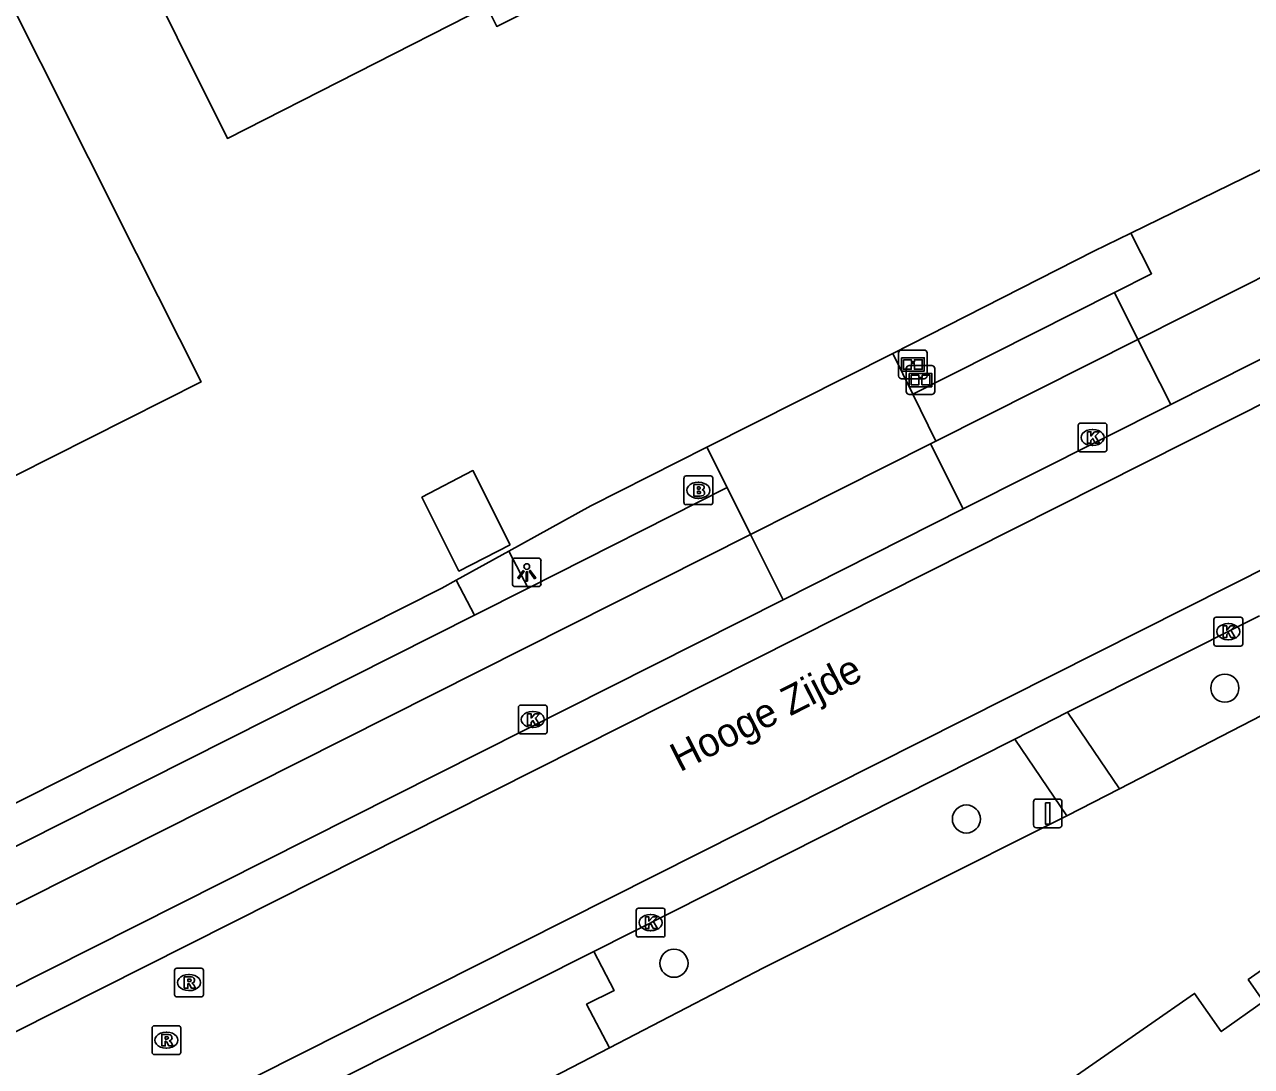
# Model space of a CAD drawing. Extents: x 156651 to 158072, y 387631 to 388990.
# Drawn here: x 157218.71 to 157261.43, y 388342.68 to 388378.95 of the extents above; entities that cross this region are included whole.
import ezdxf

# ---------------------------------------------------------------- set-up
doc = ezdxf.new("R2010")
doc.units = 0
for name, color, linetype in [('IMGEO_Berm_groen', 7, 'Continuous'), ('IMGEO_Boom', 7, 'Continuous'), ('IMGEO_Brandkraan', 7, 'Continuous'), ('IMGEO_Groenvoorziening', 7, 'Continuous'), ('IMGEO_Hek', 7, 'Continuous'), ('IMGEO_Informatiebord', 7, 'Continuous'), ('IMGEO_Kolk', 7, 'Continuous'), ('IMGEO_Lage_trafo', 7, 'Continuous'), ('IMGEO_Lichtpunt', 7, 'Continuous'), ('IMGEO_Openbare_ruimte_label', 7, 'Continuous'), ('IMGEO_Pand', 7, 'Continuous'), ('IMGEO_Parkeervlak_gesloten', 7, 'Continuous'), ('IMGEO_Rijbaan_lokaal_gesloten', 7, 'Continuous'), ('IMGEO_Rijbaan_lokaal_open', 7, 'Continuous'), ('IMGEO_Rioolput', 7, 'Continuous'), ('IMGEO_Verkeersbordpaal', 7, 'Continuous'), ('IMGEO_Voetpad_open', 7, 'Continuous')]:
    doc.layers.add(name, color=color, linetype=linetype)

msp = doc.modelspace()

# ---------------------------------------------------------------- linework, layer by layer
at = {"layer": 'IMGEO_Berm_groen'}
for points in [[(157256.833, 388352.351), (157264.626, 388356.371)], [(157239.077, 388343.333), (157244.44, 388346.111), (157254.995, 388351.412)]]:
    msp.add_lwpolyline(points, dxfattribs=at)
at = {"layer": 'IMGEO_Boom'}
for centre in [(157260.5, 388355.853), (157251.501, 388351.297), (157241.319, 388346.276)]:
    msp.add_circle(centre, 0.489, dxfattribs=at)
at = {"layer": 'IMGEO_Brandkraan'}
for p, q in [((157241.668, 388362.313), (157241.668, 388363.165)), ((157241.743, 388363.239), (157242.595, 388363.239)), ((157242.156, 388363.019), (157242.181, 388363.019)), ((157242.669, 388363.165), (157242.669, 388362.313)), ((157242.595, 388362.239), (157241.743, 388362.239)), ((157242.179, 388362.459), (157242.154, 388362.459))]:
    msp.add_line(p, q, dxfattribs=at)
for points in [[(157241.668, 388362.313), (157241.668, 388363.165)], [(157241.743, 388363.239), (157242.595, 388363.239)], [(157242.669, 388363.165), (157242.669, 388362.313)], [(157242.016, 388362.939), (157242.016, 388362.539), (157242.229, 388362.539)], [(157242.247, 388362.939), (157242.016, 388362.939)], [(157242.195, 388362.858), (157242.141, 388362.858), (157242.141, 388362.782)], [(157242.141, 388362.782), (157242.194, 388362.782)], [(157242.203, 388362.706), (157242.141, 388362.706), (157242.141, 388362.625)], [(157242.141, 388362.625), (157242.203, 388362.625)], [(157242.595, 388362.239), (157241.743, 388362.239)]]:
    msp.add_lwpolyline(points, dxfattribs=at)
for centre, radius, start, end in [((157241.745, 388363.163), 0.0765, 91.552, 178.448), ((157241.745, 388363.163), 0.0765, 91.552, 178.448), ((157242.593, 388363.163), 0.0765, 1.552, 88.448), ((157242.593, 388363.163), 0.0765, 1.552, 88.448), ((157242.196, 388362.82), 0.0379, 267.8285, 90.9355), ((157242.204, 388362.665), 0.0404, 269.8759, 90.5077), ((157242.235, 388362.79), 0.251, 268.6676, 293.5347), ((157242.251, 388362.794), 0.145, 59.4692, 91.5367), ((157242.276, 388362.841), 0.0922, 285.5137, 58.1501), ((157242.281, 388362.649), 0.105, 301.3115, 78.989), ((157241.745, 388362.315), 0.0765, 181.552, 268.448), ((157241.745, 388362.315), 0.0765, 181.552, 268.448), ((157242.593, 388362.315), 0.0765, 271.552, 358.448), ((157242.593, 388362.315), 0.0765, 271.552, 358.448)]:
    msp.add_arc(centre, radius, start, end, dxfattribs=at)
for centre, major_axis, ratio, start_param, end_param in [((157242.155, 388362.739), (-0.387, 0.002), 0.722429, 4.712389, 7.853982), ((157242.18, 388362.739), (-0.39, 0.002), 0.717154, 1.570796, 4.712389)]:
    msp.add_ellipse(centre, major_axis=major_axis, ratio=ratio, start_param=start_param, end_param=end_param, dxfattribs=at)
at = {"layer": 'IMGEO_Groenvoorziening'}
for points in [[(157248.934, 388367.5), (157255.933, 388371.059), (157257.229, 388371.691)], [(157242.461, 388364.236), (157238.427, 388362.194), (157235.57, 388360.621)], [(157233.737, 388359.612), (157233.238, 388359.337), (157208.141, 388346.681)]]:
    msp.add_lwpolyline(points, dxfattribs=at)
at = {"layer": 'IMGEO_Hek'}
msp.add_lwpolyline([(157239.077, 388343.333), (157244.44, 388346.111)], dxfattribs=at)
at = {"layer": 'IMGEO_Informatiebord'}
for p, q in [((157249.142, 388366.719), (157249.142, 388367.519)), ((157249.142, 388367.519), (157249.142, 388366.719)), ((157249.242, 388367.619), (157250.032, 388367.619)), ((157250.032, 388367.619), (157249.242, 388367.619)), ((157250.132, 388367.519), (157250.132, 388366.719)), ((157250.132, 388366.719), (157250.132, 388367.519)), ((157249.408, 388366.178), (157249.408, 388366.978)), ((157249.408, 388366.978), (157249.408, 388366.178)), ((157249.508, 388367.078), (157250.298, 388367.078)), ((157250.298, 388367.078), (157249.508, 388367.078)), ((157250.398, 388366.978), (157250.398, 388366.178)), ((157250.398, 388366.178), (157250.398, 388366.978)), ((157250.032, 388366.619), (157249.242, 388366.619)), ((157249.242, 388366.619), (157250.032, 388366.619)), ((157250.298, 388366.078), (157249.508, 388366.078)), ((157249.508, 388366.078), (157250.298, 388366.078))]:
    msp.add_line(p, q, dxfattribs=at)
for points in [[(157249.243, 388367.351), (157250.031, 388367.351), (157250.031, 388366.887), (157249.243, 388366.887), (157249.243, 388367.351)], [(157249.308, 388367.286), (157249.308, 388366.952), (157249.583, 388366.952), (157249.584, 388367.165), (157249.688, 388367.166), (157249.689, 388366.952), (157249.966, 388366.952), (157249.966, 388367.286), (157249.69, 388367.286), (157249.69, 388367.206), (157249.584, 388367.206), (157249.584, 388367.286), (157249.308, 388367.286)], [(157249.509, 388366.81), (157250.297, 388366.81), (157250.297, 388366.346), (157249.509, 388366.346), (157249.509, 388366.81)], [(157249.574, 388366.745), (157249.574, 388366.411), (157249.849, 388366.411), (157249.85, 388366.624), (157249.954, 388366.625), (157249.955, 388366.411), (157250.232, 388366.411), (157250.232, 388366.745), (157249.956, 388366.745), (157249.956, 388366.665), (157249.85, 388366.665), (157249.85, 388366.745), (157249.574, 388366.745)]]:
    msp.add_lwpolyline(points, dxfattribs=at)
for centre, start, end in [((157249.242, 388367.519), 90, 180), ((157249.242, 388367.519), 90, 180), ((157250.032, 388367.519), 0, 90), ((157250.032, 388367.519), 360, 90), ((157249.508, 388366.978), 90, 180), ((157249.508, 388366.978), 90, 180), ((157250.298, 388366.978), 0, 90), ((157250.298, 388366.978), 360, 90), ((157249.242, 388366.719), 180, 270), ((157249.242, 388366.719), 180, 270), ((157250.032, 388366.719), 270, 0), ((157250.032, 388366.719), 270, 0), ((157249.508, 388366.178), 180, 270), ((157249.508, 388366.178), 180, 270), ((157250.298, 388366.178), 270, 0), ((157250.298, 388366.178), 270, 0)]:
    msp.add_arc(centre, 0.1, start, end, dxfattribs=at)
at = {"layer": 'IMGEO_Kolk'}
for p, q in [((157255.393, 388364.152), (157255.393, 388365.004)), ((157255.468, 388365.078), (157256.32, 388365.078)), ((157255.881, 388364.858), (157255.906, 388364.858)), ((157256.394, 388365.004), (157256.394, 388364.152)), ((157255.904, 388364.298), (157255.879, 388364.298)), ((157256.32, 388364.078), (157255.468, 388364.078)), ((157260.195, 388358.318), (157261.047, 388358.318)), ((157260.12, 388357.392), (157260.12, 388358.244)), ((157260.608, 388358.098), (157260.633, 388358.098)), ((157261.121, 388358.244), (157261.121, 388357.392)), ((157260.631, 388357.538), (157260.606, 388357.538)), ((157261.047, 388357.318), (157260.195, 388357.318)), ((157235.901, 388354.334), (157235.901, 388355.186)), ((157235.976, 388355.26), (157236.828, 388355.26)), ((157236.389, 388355.04), (157236.414, 388355.04)), ((157236.902, 388355.186), (157236.902, 388354.334)), ((157236.412, 388354.48), (157236.387, 388354.48)), ((157236.828, 388354.26), (157235.976, 388354.26)), ((157240.005, 388347.264), (157240.005, 388348.116)), ((157240.08, 388348.19), (157240.932, 388348.19)), ((157241.006, 388348.116), (157241.006, 388347.264)), ((157240.493, 388347.97), (157240.518, 388347.97)), ((157240.932, 388347.19), (157240.08, 388347.19)), ((157240.516, 388347.41), (157240.491, 388347.41))]:
    msp.add_line(p, q, dxfattribs=at)
for points in [[(157255.393, 388364.152), (157255.393, 388365.004)], [(157255.468, 388365.078), (157256.32, 388365.078)], [(157255.714, 388364.778), (157255.837, 388364.778), (157255.837, 388364.627), (157255.967, 388364.778), (157256.131, 388364.778), (157255.985, 388364.627), (157256.138, 388364.378), (157255.986, 388364.378), (157255.901, 388364.542), (157255.837, 388364.475), (157255.837, 388364.378), (157255.714, 388364.378), (157255.714, 388364.778)], [(157256.394, 388365.004), (157256.394, 388364.152)], [(157256.32, 388364.078), (157255.468, 388364.078)], [(157260.195, 388358.318), (157261.047, 388358.318)], [(157260.12, 388357.392), (157260.12, 388358.244)], [(157260.441, 388358.018), (157260.564, 388358.018), (157260.564, 388357.867), (157260.694, 388358.018), (157260.858, 388358.018), (157260.712, 388357.867), (157260.865, 388357.618), (157260.713, 388357.618), (157260.628, 388357.782), (157260.564, 388357.715), (157260.564, 388357.618), (157260.441, 388357.618), (157260.441, 388358.018)], [(157261.121, 388358.244), (157261.121, 388357.392)], [(157261.047, 388357.318), (157260.195, 388357.318)], [(157235.901, 388354.334), (157235.901, 388355.186)], [(157235.976, 388355.26), (157236.828, 388355.26)], [(157236.222, 388354.96), (157236.345, 388354.96), (157236.345, 388354.809), (157236.475, 388354.96), (157236.639, 388354.96), (157236.493, 388354.809), (157236.646, 388354.56), (157236.494, 388354.56), (157236.409, 388354.724), (157236.345, 388354.657), (157236.345, 388354.56), (157236.222, 388354.56), (157236.222, 388354.96)], [(157236.902, 388355.186), (157236.902, 388354.334)], [(157236.828, 388354.26), (157235.976, 388354.26)], [(157240.005, 388347.264), (157240.005, 388348.116)], [(157240.08, 388348.19), (157240.932, 388348.19)], [(157241.006, 388348.116), (157241.006, 388347.264)], [(157240.326, 388347.89), (157240.449, 388347.89), (157240.449, 388347.739), (157240.579, 388347.89), (157240.743, 388347.89), (157240.597, 388347.739), (157240.75, 388347.49), (157240.598, 388347.49), (157240.513, 388347.654), (157240.449, 388347.587), (157240.449, 388347.49), (157240.326, 388347.49), (157240.326, 388347.89)], [(157240.932, 388347.19), (157240.08, 388347.19)]]:
    msp.add_lwpolyline(points, dxfattribs=at)
for centre, start, end in [((157255.47, 388365.002), 91.552, 178.448), ((157255.47, 388365.002), 91.552, 178.448), ((157256.318, 388365.002), 1.552, 88.448), ((157256.318, 388365.002), 1.552, 88.448), ((157255.47, 388364.154), 181.552, 268.448), ((157255.47, 388364.154), 181.552, 268.448), ((157256.318, 388364.154), 271.552, 358.448), ((157256.318, 388364.154), 271.552, 358.448), ((157260.197, 388358.242), 91.552, 178.448), ((157260.197, 388358.242), 91.552, 178.448), ((157261.045, 388358.242), 1.552, 88.448), ((157261.045, 388358.242), 1.552, 88.448), ((157260.197, 388357.394), 181.552, 268.448), ((157260.197, 388357.394), 181.552, 268.448), ((157261.045, 388357.394), 271.552, 358.448), ((157261.045, 388357.394), 271.552, 358.448), ((157235.978, 388355.184), 91.552, 178.448), ((157235.978, 388355.184), 91.552, 178.448), ((157236.826, 388355.184), 1.552, 88.448), ((157236.826, 388355.184), 1.552, 88.448), ((157235.978, 388354.336), 181.552, 268.448), ((157235.978, 388354.336), 181.552, 268.448), ((157236.826, 388354.336), 271.552, 358.448), ((157236.826, 388354.336), 271.552, 358.448), ((157240.082, 388348.114), 91.552, 178.448), ((157240.082, 388348.114), 91.552, 178.448), ((157240.93, 388348.114), 1.552, 88.448), ((157240.93, 388348.114), 1.552, 88.448), ((157240.082, 388347.266), 181.552, 268.448), ((157240.082, 388347.266), 181.552, 268.448), ((157240.93, 388347.266), 271.552, 358.448), ((157240.93, 388347.266), 271.552, 358.448)]:
    msp.add_arc(centre, 0.0765, start, end, dxfattribs=at)
for centre, major_axis, ratio, start_param, end_param in [((157255.88, 388364.578), (-0.387, 0.002), 0.722429, 4.712389, 7.853982), ((157255.905, 388364.578), (-0.39, 0.002), 0.717154, 1.570796, 4.712389), ((157260.607, 388357.818), (-0.387, 0.002), 0.722429, 4.712389, 7.853982), ((157260.632, 388357.818), (-0.39, 0.002), 0.717154, 1.570796, 4.712389), ((157236.388, 388354.76), (-0.387, 0.002), 0.722429, 4.712389, 7.853982), ((157236.413, 388354.76), (-0.39, 0.002), 0.717154, 1.570796, 4.712389), ((157240.492, 388347.69), (-0.387, 0.002), 0.722429, 4.712389, 7.853982), ((157240.517, 388347.69), (-0.39, 0.002), 0.717154, 1.570796, 4.712389)]:
    msp.add_ellipse(centre, major_axis=major_axis, ratio=ratio, start_param=start_param, end_param=end_param, dxfattribs=at)
at = {"layer": 'IMGEO_Lage_trafo'}
msp.add_lwpolyline([(157235.618, 388360.836), (157234.321, 388363.426), (157232.544, 388362.499), (157233.83, 388359.928), (157235.618, 388360.836)], dxfattribs=at)
at = {"layer": 'IMGEO_Lichtpunt'}
for p, q in [((157235.693, 388360.287), (157235.693, 388359.48)), ((157235.693, 388360.287), (157235.693, 388359.48)), ((157236.595, 388360.382), (157235.787, 388360.382)), ((157236.595, 388360.382), (157235.787, 388360.382)), ((157236.689, 388359.48), (157236.689, 388360.287)), ((157236.689, 388359.48), (157236.689, 388360.287)), ((157235.787, 388359.386), (157236.595, 388359.386)), ((157235.787, 388359.386), (157236.595, 388359.386))]:
    msp.add_line(p, q, dxfattribs=at)
for points in [[(157236.067, 388359.951), (157236.106, 388359.923), (157235.918, 388359.661), (157235.88, 388359.688), (157236.067, 388359.951)], [(157236.169, 388359.903), (157236.216, 388359.903), (157236.216, 388359.581), (157236.169, 388359.581), (157236.169, 388359.903)], [(157236.279, 388359.923), (157236.317, 388359.95), (157236.504, 388359.688), (157236.465, 388359.66), (157236.279, 388359.923)]]:
    msp.add_lwpolyline(points, dxfattribs=at)
msp.add_circle((157236.192, 388360.085), 0.0994, dxfattribs=at)
for centre, start, end in [((157235.787, 388360.287), 90, 180), ((157235.787, 388360.287), 90, 180), ((157236.595, 388360.287), 0, 90), ((157236.595, 388360.287), 0, 90), ((157235.787, 388359.48), 180, 270), ((157235.787, 388359.48), 180, 270), ((157236.595, 388359.48), 270, 0), ((157236.595, 388359.48), 270, 360)]:
    msp.add_arc(centre, 0.0946, start, end, dxfattribs=at)
at = {"layer": 'IMGEO_Pand'}
for points in [[(157218.752, 388389.088), (157212.7, 388386.046), (157214.057, 388383.347), (157215.924, 388384.285), (157222.61, 388370.982), (157224.855, 388366.514), (157217.116, 388362.619), (157216.491, 388363.869), (157214.217, 388362.729), (157214.853, 388361.46), (157207.091, 388357.566), (157204.845, 388362.033), (157199.878, 388371.91), (157197.172, 388370.541), (157192.048, 388380.668), (157197.991, 388383.675), (157195.735, 388388.133), (157214.499, 388397.548)], [(157218.752, 388389.088), (157225.773, 388374.988), (157234.804, 388379.575), (157235.151, 388378.887), (157248.921, 388385.827), (157248.62, 388386.421)], [(157272.979, 388293.284), (157246.983, 388330.471), (157244.119, 388334.568), (157249.628, 388338.397), (157259.448, 388345.224), (157260.377, 388343.895), (157261.844, 388344.947), (157261.316, 388345.705), (157269.124, 388351.173), (157271.995, 388347.08), (157297.64, 388310.51), (157272.979, 388293.284)]]:
    msp.add_lwpolyline(points, dxfattribs=at)
at = {"layer": 'IMGEO_Parkeervlak_gesloten'}
for points in [[(157261.706, 388358.373), (157255.025, 388355.011)], [(157253.187, 388354.078), (157238.524, 388346.687)]]:
    msp.add_lwpolyline(points, dxfattribs=at)
at = {"layer": 'IMGEO_Rijbaan_lokaal_gesloten'}
for points in [[(157427.649, 388413.564), (157313.182, 388386.746), (157307.564, 388385.322), (157304.11, 388384.347), (157298.594, 388382.628), (157295.094, 388381.431), (157289.829, 388379.374), (157285.802, 388377.632), (157280.387, 388375.114), (157169.957, 388319.498), (157169.378, 388320.773)], [(157171.244, 388314.319), (157180.605, 388319.095), (157279.127, 388368.703), (157285.498, 388371.81), (157294.645, 388375.709), (157303.766, 388378.867), (157314.242, 388381.65), (157428.83, 388408.527)], [(157258.616, 388365.727), (157270.223, 388371.575)], [(157251.392, 388362.088), (157258.616, 388365.727)], [(157251.392, 388362.088), (157245.122, 388358.93)], [(157245.122, 388358.93), (157212.051, 388342.27)]]:
    msp.add_lwpolyline(points, dxfattribs=at)
at = {"layer": 'IMGEO_Rijbaan_lokaal_open'}
for points in [[(157218.736, 388336.736), (157238.524, 388346.687)], [(157238.524, 388346.687), (157239.239, 388345.329), (157238.274, 388344.846), (157239.077, 388343.333)], [(157239.077, 388343.333), (157227.498, 388337.345), (157222.36, 388334.779)]]:
    msp.add_lwpolyline(points, dxfattribs=at)
at = {"layer": 'IMGEO_Rioolput'}
for p, q in [((157223.933, 388345.177), (157223.933, 388346.029)), ((157224.008, 388346.103), (157224.86, 388346.103)), ((157224.421, 388345.883), (157224.446, 388345.883)), ((157224.934, 388346.029), (157224.934, 388345.177)), ((157224.86, 388345.103), (157224.008, 388345.103)), ((157224.444, 388345.323), (157224.419, 388345.323)), ((157223.145, 388343.173), (157223.145, 388344.025)), ((157223.22, 388344.099), (157224.072, 388344.099)), ((157223.633, 388343.879), (157223.658, 388343.879)), ((157224.146, 388344.025), (157224.146, 388343.173)), ((157223.656, 388343.319), (157223.631, 388343.319)), ((157224.072, 388343.099), (157223.22, 388343.099))]:
    msp.add_line(p, q, dxfattribs=at)
for points in [[(157223.933, 388345.177), (157223.933, 388346.029)], [(157224.008, 388346.103), (157224.86, 388346.103)], [(157224.934, 388346.029), (157224.934, 388345.177)], [(157224.522, 388345.801), (157224.27, 388345.803), (157224.27, 388345.403)], [(157224.27, 388345.403), (157224.394, 388345.403), (157224.394, 388345.565), (157224.405, 388345.565)], [(157224.448, 388345.722), (157224.394, 388345.722), (157224.394, 388345.641)], [(157224.394, 388345.641), (157224.446, 388345.641)], [(157224.452, 388345.536), (157224.523, 388345.403), (157224.663, 388345.403), (157224.598, 388345.529)], [(157224.86, 388345.103), (157224.008, 388345.103)], [(157223.145, 388343.173), (157223.145, 388344.025)], [(157223.22, 388344.099), (157224.072, 388344.099)], [(157223.734, 388343.797), (157223.482, 388343.799), (157223.482, 388343.399)], [(157224.146, 388344.025), (157224.146, 388343.173)], [(157223.482, 388343.399), (157223.606, 388343.399), (157223.606, 388343.561), (157223.617, 388343.561)], [(157223.66, 388343.718), (157223.606, 388343.718), (157223.606, 388343.637)], [(157223.606, 388343.637), (157223.658, 388343.637)], [(157223.664, 388343.532), (157223.735, 388343.399), (157223.875, 388343.399), (157223.81, 388343.525)], [(157224.072, 388343.099), (157223.22, 388343.099)]]:
    msp.add_lwpolyline(points, dxfattribs=at)
for centre, radius, start, end in [((157224.01, 388346.027), 0.0765, 91.552, 178.448), ((157224.01, 388346.027), 0.0765, 91.552, 178.448), ((157224.858, 388346.027), 0.0765, 1.552, 88.448), ((157224.858, 388346.027), 0.0765, 1.552, 88.448), ((157224.404, 388345.512), 0.0533, 26.0293, 88.6989), ((157224.43, 388345.83), 0.19, 274.7715, 282.9687), ((157224.454, 388345.626), 0.0964, 77.0061, 93.1865), ((157224.468, 388345.683), 0.0378, 276.6634, 79.6772), ((157224.521, 388345.691), 0.109, 350.3612, 89.416), ((157224.519, 388345.691), 0.112, 277.5842, 350.9817), ((157224.503, 388345.476), 0.108, 29.5134, 73.7905), ((157224.01, 388345.179), 0.0765, 181.552, 268.448), ((157224.01, 388345.179), 0.0765, 181.552, 268.448), ((157224.858, 388345.179), 0.0765, 271.552, 358.448), ((157224.858, 388345.179), 0.0765, 271.552, 358.448), ((157223.222, 388344.023), 0.0765, 91.552, 178.448), ((157223.222, 388344.023), 0.0765, 91.552, 178.448), ((157223.733, 388343.687), 0.109, 350.3612, 89.416), ((157224.07, 388344.023), 0.0765, 1.552, 88.448), ((157224.07, 388344.023), 0.0765, 1.552, 88.448), ((157223.616, 388343.508), 0.0533, 26.0293, 88.6989), ((157223.642, 388343.826), 0.19, 274.7715, 282.9687), ((157223.666, 388343.622), 0.0964, 77.0061, 93.1865), ((157223.68, 388343.679), 0.0378, 276.6634, 79.6772), ((157223.731, 388343.687), 0.112, 277.5842, 350.9817), ((157223.715, 388343.472), 0.108, 29.5134, 73.7905), ((157223.222, 388343.175), 0.0765, 181.552, 268.448), ((157223.222, 388343.175), 0.0765, 181.552, 268.448), ((157224.07, 388343.175), 0.0765, 271.552, 358.448), ((157224.07, 388343.175), 0.0765, 271.552, 358.448)]:
    msp.add_arc(centre, radius, start, end, dxfattribs=at)
for centre, major_axis, ratio, start_param, end_param in [((157224.42, 388345.603), (-0.387, 0.002), 0.722429, 4.712389, 7.853982), ((157224.445, 388345.603), (-0.39, 0.002), 0.717154, 1.570796, 4.712389), ((157223.632, 388343.599), (-0.387, 0.002), 0.722429, 4.712389, 7.853982), ((157223.657, 388343.599), (-0.39, 0.002), 0.717154, 1.570796, 4.712389)]:
    msp.add_ellipse(centre, major_axis=major_axis, ratio=ratio, start_param=start_param, end_param=end_param, dxfattribs=at)
at = {"layer": 'IMGEO_Verkeersbordpaal'}
for p, q in [((157253.837, 388351.09), (157253.837, 388351.89)), ((157253.837, 388351.89), (157253.837, 388351.09)), ((157253.937, 388351.99), (157254.727, 388351.99)), ((157254.727, 388351.99), (157253.937, 388351.99)), ((157254.827, 388351.89), (157254.827, 388351.09)), ((157254.827, 388351.09), (157254.827, 388351.89)), ((157254.727, 388350.99), (157253.937, 388350.99)), ((157253.937, 388350.99), (157254.727, 388350.99))]:
    msp.add_line(p, q, dxfattribs=at)
msp.add_lwpolyline([(157254.257, 388351.865), (157254.407, 388351.865), (157254.407, 388351.115), (157254.257, 388351.115), (157254.257, 388351.865)], dxfattribs=at)
for centre, start, end in [((157253.937, 388351.89), 90, 180), ((157253.937, 388351.89), 90, 180), ((157254.727, 388351.89), 0, 90), ((157254.727, 388351.89), 360, 90), ((157253.937, 388351.09), 180, 270), ((157253.937, 388351.09), 180, 270), ((157254.727, 388351.09), 270, 0), ((157254.727, 388351.09), 270, 0)]:
    msp.add_arc(centre, 0.1, start, end, dxfattribs=at)
at = {"layer": 'IMGEO_Voetpad_open'}
for points in [[(157266.572, 388376.245), (157257.229, 388371.691)], [(157269.085, 388373.836), (157257.475, 388367.992)], [(157257.229, 388371.691), (157257.95, 388370.275), (157256.662, 388369.626)], [(157256.662, 388369.626), (157249.638, 388366.087)], [(157256.662, 388369.626), (157257.475, 388367.992)], [(157257.475, 388367.992), (157250.432, 388364.446)], [(157258.616, 388365.727), (157257.475, 388367.992)], [(157248.934, 388367.5), (157242.461, 388364.236)], [(157249.638, 388366.087), (157248.934, 388367.5)], [(157250.432, 388364.446), (157249.638, 388366.087)], [(157250.251, 388364.355), (157243.98, 388361.197)], [(157250.432, 388364.446), (157250.251, 388364.355)], [(157250.251, 388364.355), (157251.392, 388362.088)], [(157243.177, 388362.832), (157242.461, 388364.236)], [(157236.24, 388359.337), (157243.177, 388362.832)], [(157243.177, 388362.832), (157243.98, 388361.197)], [(157243.98, 388361.197), (157210.905, 388344.546)], [(157243.98, 388361.197), (157245.122, 388358.93)], [(157235.57, 388360.621), (157233.737, 388359.612)], [(157236.24, 388359.337), (157235.57, 388360.621)], [(157233.737, 388359.612), (157234.369, 388358.394)], [(157234.369, 388358.394), (157236.24, 388359.337)], [(157210.118, 388346.177), (157234.369, 388358.394)], [(157253.187, 388354.078), (157255.025, 388355.011)], [(157255.025, 388355.011), (157256.833, 388352.351)], [(157254.995, 388351.412), (157253.187, 388354.078)], [(157256.833, 388352.351), (157254.995, 388351.412)]]:
    msp.add_lwpolyline(points, dxfattribs=at)

# ---------------------------------------------------------------- texts
at = {"layer": 'IMGEO_Openbare_ruimte_label'}
msp.add_text('Hooge Zijde', height=1, rotation=26.9236, dxfattribs=at).set_placement((157241.523, 388352.917))

doc.saveas('drawing.dxf')
